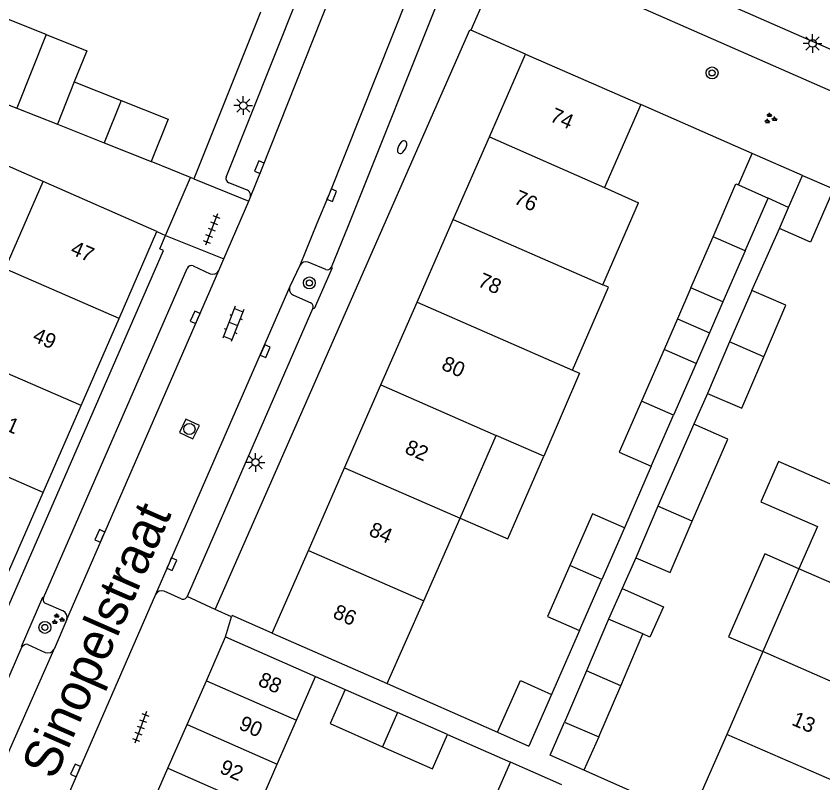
# Model space of a CAD drawing. Extents: x 131000 to 133014, y 396499 to 399001.
# Drawn here: x 131078.8 to 131132.8, y 398378.1 to 398429.4 of the extents above; entities that cross this region are included whole.
import ezdxf

# ---------------------------------------------------------------- set-up
doc = ezdxf.new("R2010")
doc.units = 0
for name, color, linetype in [('gg-afsc-erfafscheiding', 7, 'Continuous'), ('gg-afsc-muur', 7, 'Continuous'), ('gg-anno-huisnummerreeks BGT', 7, 'Continuous'), ('gg-anno-openbare ruimte label', 7, 'Continuous'), ('gg-bbg-bijgebouw', 7, 'Continuous'), ('gg-bbg-gedigitaliseerde bebouwing', 7, 'Continuous'), ('gg-bbg-gedigitaliseerde bijgebouw', 7, 'Continuous'), ('gg-bbg-hoofdgebouw', 7, 'Continuous'), ('gg-bbg-luifel en loopbrug', 7, 'Continuous'), ('gg-bbg-tussenscheiding', 7, 'Continuous'), ('gg-knt-verharding', 7, 'Continuous'), ('gg-knt-verharding nz', 7, 'Continuous'), ('gt-grn-weggrens', 7, 'Continuous'), ('gt-symb-boom', 7, 'Continuous'), ('gt-symb-brandkraan', 7, 'Continuous'), ('gt-symb-groenvak', 7, 'Continuous'), ('gt-symb-klinker verharding', 7, 'Continuous'), ('gt-symb-kolk', 7, 'Continuous'), ('gt-symb-lichtmast', 7, 'Continuous'), ('gt-symb-rioolschacht', 7, 'Continuous'), ('gt-symb-tegel verharding', 7, 'Continuous')]:
    doc.layers.add(name, color=color, linetype=linetype)

# ---------------------------------------------------------------- blocks, each defined once
blk = doc.blocks.new('gt0-LMAST')
at = {"layer": 'gt-symb-lichtmast'}
for p, q in [((-0.005, 0.246), (-0.005, 0.621)), ((-0.182, 0.173), (-0.447, 0.438)), ((0.172, 0.173), (0.437, 0.438)), ((-0.255, -0.004), (-0.63, -0.004)), ((-0.182, -0.181), (-0.447, -0.446)), ((-0.005, -0.254), (-0.005, -0.629)), ((0.437, -0.446), (0.172, -0.181)), ((0.245, -0.004), (0.62, -0.004))]:
    blk.add_line(p, q, dxfattribs=at)
blk.add_circle((-0.005, -0.004), 0.25, dxfattribs=at)
blk = doc.blocks.new('gt0-GRVAK')
at = {"layer": 'gt-symb-groenvak'}
for p, q in [((-0.11, 0.189), (-0.228, 0.24)), ((-0.182, 0.153), (0.088, 0.153)), ((-0.091, 0.211), (-0.156, 0.322)), ((-0.047, 0.214), (-0.047, 0.393)), ((-0.004, 0.211), (0.061, 0.322)), ((0.015, 0.189), (0.133, 0.24)), ((0.262, -0.052), (0.197, 0.059)), ((0.305, -0.049), (0.305, 0.13)), ((0.349, -0.052), (0.414, 0.059)), ((-0.245, -0.228), (-0.363, -0.177)), ((-0.318, -0.264), (-0.047, -0.264)), ((-0.226, -0.206), (-0.291, -0.095)), ((-0.183, -0.203), (-0.183, -0.024)), ((-0.139, -0.206), (-0.074, -0.095)), ((-0.12, -0.228), (-0.002, -0.177)), ((0.243, -0.074), (0.125, -0.023)), ((0.17, -0.11), (0.441, -0.11)), ((0.368, -0.074), (0.486, -0.023))]:
    blk.add_line(p, q, dxfattribs=at)
blk = doc.blocks.new('gt0-BOOM')
at = {"layer": 'gt-symb-boom'}
for radius in [0.4, 0.2]:
    blk.add_circle((0, 0), radius, dxfattribs=at)
blk = doc.blocks.new('gt0-KOLK')
at = {"layer": 'gt-symb-kolk'}
blk.add_lwpolyline([(0, 0), (0.375, 0), (0.375, 0.4), (-0.375, 0.4), (-0.375, 0), (0, 0)], dxfattribs=at)
blk = doc.blocks.new('gt0-BR')
at = {"layer": 'gt-symb-brandkraan'}
for centre, radius, start, end in [((-0.244, 0), 0.206, 107.5669, 252.4331), ((0.599, -2.664), 3, 106.892, 107.5669), ((0, -0.691), 0.938, 73.108, 106.892), ((-0.599, -2.664), 3, 72.4331, 73.108), ((0.244, 0), 0.206, 287.567, 72.4331), ((0.599, 2.664), 3, 252.4331, 253.108), ((0, 0.691), 0.938, 253.108, 286.8921), ((-0.599, 2.664), 3, 286.8921, 287.567)]:
    blk.add_arc(centre, radius, start, end, dxfattribs=at)
blk = doc.blocks.new('gt0-TEG1')
at = {"layer": 'gt-symb-tegel verharding'}
for p, q in [((-1.125, 0), (1.125, 0)), ((-0.9, -0.25), (-0.9, 0.25)), ((-0.45, -0.25), (-0.45, 0.25)), ((0, -0.25), (0, 0.25)), ((0.45, -0.25), (0.45, 0.25)), ((0.9, -0.25), (0.9, 0.25))]:
    blk.add_line(p, q, dxfattribs=at)
blk = doc.blocks.new('gt0-RS')
at = {"layer": 'gt-symb-rioolschacht'}
blk.add_lwpolyline([(-0.5, -0.5), (0.5, -0.5), (0.5, 0.5), (-0.5, 0.5)], close=True, dxfattribs=at)
blk.add_circle((0, 0), 0.375, dxfattribs=at)
blk = doc.blocks.new('gt0-KL1')
at = {"layer": 'gt-symb-klinker verharding'}
for p, q in [((-1.15, 0.3), (1.15, 0.3)), ((-1, -0.3), (-1, 0.3)), ((-0.5, 0.3), (-0.5, 0.45)), ((0, -0.3), (0, 0.3)), ((0.5, 0.3), (0.5, 0.45)), ((1, -0.3), (1, 0.3)), ((-1.15, -0.3), (1.15, -0.3)), ((-0.5, -0.45), (-0.5, -0.3)), ((0.5, -0.45), (0.5, -0.3))]:
    blk.add_line(p, q, dxfattribs=at)

msp = doc.modelspace()

# ---------------------------------------------------------------- linework, layer by layer
at = {"layer": 'gg-afsc-erfafscheiding'}
for p, q in [((131128.079, 398411.082), (131129.934, 398415.23)), ((131125.116, 398404.192), (131124.2, 398402.137)), ((131121.358, 398399.322), (131119.56, 398395.196)), ((131120.322, 398393.192), (131119.413, 398391.135)), ((131116.559, 398388.323), (131114.689, 398384.034)), ((131098.875, 398385.249), (131100.863, 398384.377)), ((131103.679, 398384.774), (131111.055, 398381.514)), ((131107.728, 398381.356), (131111.944, 398379.508)), ((131123.97, 398375.825), (131116.85, 398378.982))]:
    msp.add_line(p, q, dxfattribs=at)
at = {"layer": 'gg-afsc-muur'}
for p, q in [((131095.191, 398429.71), (131090.741, 398418.55)), ((131128.111, 398420.247), (131120.651, 398423.524)), ((131090.509, 398418.644), (131087.881, 398419.71)), ((131090.741, 398418.55), (131090.509, 398418.644))]:
    msp.add_line(p, q, dxfattribs=at)
at = {"layer": 'gg-bbg-bijgebouw'}
for p, q in [((131082.731, 398425.04), (131085.871, 398423.79)), ((131081.601, 398422.21), (131084.739, 398420.961)), ((131084.739, 398420.961), (131087.881, 398419.71)), ((131127.029, 398418.218), (131127.193, 398418.145)), ((131127.193, 398418.145), (131129.178, 398417.26)), ((131091.575, 398384.964), (131092.861, 398387.89)), ((131092.861, 398387.89), (131098.875, 398385.249)), ((131090.289, 398382.038), (131091.575, 398384.964)), ((131089.003, 398379.112), (131090.289, 398382.038)), ((131111.055, 398381.514), (131113.172, 398380.591)), ((131087.717, 398376.186), (131089.003, 398379.112))]:
    msp.add_line(p, q, dxfattribs=at)
for points in [[(131085.871, 398423.79), (131089.011, 398422.54), (131087.881, 398419.71)], [(131131.475, 398418.769), (131131.484, 398418.79), (131133.563, 398417.885), (131133.551, 398417.858)]]:
    msp.add_lwpolyline(points, dxfattribs=at)
at = {"layer": 'gg-bbg-gedigitaliseerde bebouwing'}
for p, q in [((131078.101, 398412.529), (131080.651, 398418.37)), ((131118.122, 398411.46), (131120.502, 398416.952)), ((131108.557, 398395.843), (131110.979, 398401.381)), ((131114.157, 398400.004), (131110.979, 398401.381)), ((131106.134, 398390.304), (131108.557, 398395.843)), ((131132.481, 398395.286), (131131.243, 398392.449)), ((131131.243, 398392.449), (131128.825, 398386.909)), ((131103.679, 398384.774), (131106.134, 398390.304)), ((131128.825, 398386.909), (131126.406, 398381.368)), ((131126.406, 398381.368), (131123.97, 398375.825))]:
    msp.add_line(p, q, dxfattribs=at)
for points in [[(131116.089, 398405.747), (131118.496, 398411.298), (131118.122, 398411.46)], [(131116.089, 398405.747), (131116.558, 398405.543), (131114.157, 398400.004)], [(131133.661, 398397.989), (131129.865, 398399.647), (131128.684, 398396.944), (131132.481, 398395.286)]]:
    msp.add_lwpolyline(points, dxfattribs=at)
at = {"layer": 'gg-bbg-gedigitaliseerde bijgebouw'}
for p, q in [((131082.731, 398425.04), (131081.601, 398422.21)), ((131130.551, 398416.648), (131131.475, 398418.769)), ((131125.494, 398414.677), (131127.029, 398418.218)), ((131127.647, 398413.731), (131129.178, 398417.26)), ((131129.934, 398415.23), (131130.551, 398416.648)), ((131124.008, 398411.259), (131125.494, 398414.677)), ((131127.647, 398413.731), (131126.157, 398410.32)), ((131126.157, 398410.32), (131124.008, 398411.259)), ((131128.079, 398411.082), (131126.597, 398407.637)), ((131126.597, 398407.637), (131125.116, 398404.192)), ((131122.218, 398407.13), (131120.709, 398403.672)), ((131124.359, 398406.195), (131122.218, 398407.13)), ((131124.359, 398406.195), (131122.848, 398402.732)), ((131121.358, 398399.322), (131122.848, 398402.732)), ((131121.803, 398396.637), (131120.322, 398393.192)), ((131124.093, 398395.632), (131121.803, 398396.637)), ((131119.56, 398395.196), (131118.047, 398391.733)), ((131116.559, 398388.323), (131118.047, 398391.733)), ((131118.504, 398389.077), (131117.021, 398385.631)), ((131120.8, 398388.09), (131118.504, 398389.077)), ((131119.311, 398384.626), (131120.8, 398388.09)), ((131117.021, 398385.631), (131115.541, 398382.187)), ((131097.609, 398382.312), (131098.875, 398385.249)), ((131117.838, 398381.199), (131119.311, 398384.626)), ((131100.863, 398384.377), (131104.375, 398382.831)), ((131114.689, 398384.034), (131113.172, 398380.591)), ((131107.728, 398381.356), (131104.375, 398382.831)), ((131096.323, 398379.386), (131097.609, 398382.312)), ((131115.541, 398382.187), (131117.838, 398381.199)), ((131095.037, 398376.461), (131096.323, 398379.386)), ((131115.37, 398378.001), (131111.944, 398379.508))]:
    msp.add_line(p, q, dxfattribs=at)
for points in [[(131133.551, 398417.858), (131132.013, 398414.325), (131129.934, 398415.23)], [(131128.887, 398406.633), (131130.375, 398410.095), (131128.079, 398411.082)], [(131125.116, 398404.192), (131127.413, 398403.205), (131128.887, 398406.633)], [(131120.709, 398403.672), (131119.217, 398400.257), (131121.358, 398399.322)], [(131119.56, 398395.196), (131117.416, 398396.133), (131115.906, 398392.675)], [(131120.322, 398393.192), (131122.618, 398392.204), (131124.093, 398395.632)], [(131115.906, 398392.675), (131114.416, 398389.258), (131116.559, 398388.323)], [(131111.055, 398381.514), (131112.594, 398384.968), (131114.689, 398384.034)], [(131100.863, 398384.377), (131099.856, 398382.088), (131103.377, 398380.539)], [(131103.377, 398380.539), (131106.721, 398379.067), (131107.728, 398381.356)], [(131113.458, 398376.11), (131110.937, 398377.22), (131111.944, 398379.508)]]:
    msp.add_lwpolyline(points, dxfattribs=at)
at = {"layer": 'gg-bbg-hoofdgebouw'}
for p, q in [((131110.521, 398421.375), (131112.941, 398426.91)), ((131112.941, 398426.91), (131120.651, 398423.524)), ((131120.651, 398423.524), (131118.236, 398417.986)), ((131108.099, 398415.836), (131110.521, 398421.375)), ((131088.271, 398415.02), (131080.651, 398418.37)), ((131118.236, 398417.986), (131120.502, 398416.952)), ((131105.678, 398410.297), (131108.099, 398415.836)), ((131085.733, 398409.2), (131088.271, 398415.02)), ((131103.256, 398404.757), (131105.678, 398410.297)), ((131083.195, 398403.38), (131085.733, 398409.2)), ((131100.834, 398399.218), (131103.256, 398404.757)), ((131080.657, 398397.56), (131083.195, 398403.38)), ((131098.413, 398393.679), (131100.834, 398399.218)), ((131078.119, 398391.74), (131080.657, 398397.56)), ((131095.991, 398388.14), (131098.413, 398393.679)), ((131095.991, 398388.14), (131103.679, 398384.774))]:
    msp.add_line(p, q, dxfattribs=at)
at = {"layer": 'gg-bbg-luifel en loopbrug'}
for p, q in [((131080.856, 398428.214), (131078.882, 398423.292)), ((131076.151, 398424.38), (131078.882, 398423.292)), ((131078.882, 398423.292), (131081.601, 398422.21)), ((131127.193, 398418.145), (131128.111, 398420.247)), ((131131.475, 398418.769), (131128.111, 398420.247)), ((131080.651, 398418.37), (131078.099, 398419.489)), ((131130.551, 398416.648), (131129.178, 398417.26)), ((131124.008, 398411.259), (131123.113, 398409.194)), ((131126.157, 398410.32), (131125.258, 398408.258)), ((131123.113, 398409.194), (131122.218, 398407.13)), ((131123.113, 398409.194), (131125.258, 398408.258)), ((131125.258, 398408.258), (131124.359, 398406.195)), ((131124.2, 398402.137), (131121.803, 398396.637)), ((131119.413, 398391.135), (131118.504, 398389.077)), ((131117.838, 398381.199), (131116.85, 398378.982))]:
    msp.add_line(p, q, dxfattribs=at)
for points in [[(131080.856, 398428.214), (131078.115, 398429.305), (131077.281, 398427.21)], [(131080.856, 398428.214), (131083.565, 398427.135), (131082.731, 398425.04)], [(131124.093, 398395.632), (131126.488, 398401.121), (131124.2, 398402.137)], [(131108.557, 398395.843), (131111.752, 398394.458), (131114.157, 398400.004)], [(131131.243, 398392.449), (131128.952, 398393.449), (131126.534, 398387.909), (131128.825, 398386.909)], [(131119.413, 398391.135), (131122.173, 398389.904), (131121.271, 398387.88), (131120.8, 398388.09)], [(131116.85, 398378.982), (131114.593, 398379.982), (131115.541, 398382.187)]]:
    msp.add_lwpolyline(points, dxfattribs=at)
at = {"layer": 'gg-bbg-tussenscheiding'}
for p, q in [((131085.871, 398423.79), (131084.739, 398420.961)), ((131110.521, 398421.375), (131118.236, 398417.986)), ((131108.099, 398415.836), (131118.122, 398411.46)), ((131127.647, 398413.731), (131125.494, 398414.677)), ((131085.733, 398409.2), (131078.101, 398412.529)), ((131105.678, 398410.297), (131116.089, 398405.747)), ((131128.887, 398406.633), (131126.597, 398407.637)), ((131083.195, 398403.38), (131075.561, 398406.71)), ((131103.256, 398404.757), (131110.979, 398401.381)), ((131122.848, 398402.732), (131120.709, 398403.672)), ((131080.657, 398397.56), (131073.021, 398400.891)), ((131100.834, 398399.218), (131108.557, 398395.843)), ((131098.413, 398393.679), (131106.134, 398390.304)), ((131118.047, 398391.733), (131115.906, 398392.675)), ((131138.977, 398389.071), (131131.243, 398392.449)), ((131136.559, 398383.531), (131128.825, 398386.909)), ((131119.311, 398384.626), (131117.021, 398385.631)), ((131091.575, 398384.964), (131097.609, 398382.312)), ((131104.375, 398382.831), (131103.377, 398380.539)), ((131090.289, 398382.038), (131096.323, 398379.386)), ((131134.14, 398377.991), (131126.406, 398381.368)), ((131089.003, 398379.112), (131095.037, 398376.461))]:
    msp.add_line(p, q, dxfattribs=at)
at = {"layer": 'gg-knt-verharding'}
for p, q in [((131092.904, 398418.667), (131099.209, 398434.493)), ((131111.667, 398433.992), (131109.272, 398428.508)), ((131151.831, 398416.301), (131111.667, 398433.992)), ((131118.475, 398433.776), (131151.731, 398419.164)), ((131112.941, 398426.91), (131109.272, 398428.508)), ((131088.849, 398414.772), (131090.509, 398418.644)), ((131094.257, 398417.83), (131093.087, 398418.282)), ((131092.749, 398413.192), (131094.41, 398417.063)), ((131094.41, 398417.063), (131094.508, 398417.292)), ((131088.271, 398415.02), (131088.849, 398414.772)), ((131088.465, 398413.878), (131088.849, 398414.772)), ((131092.42, 398412.426), (131092.749, 398413.192)), ((131090.69, 398412.742), (131091.825, 398412.199)), ((131097.835, 398412.751), (131097.175, 398411.346)), ((131099.565, 398412.481), (131098.4, 398412.977)), ((131080.683, 398390.508), (131090.291, 398412.564)), ((131097.409, 398410.763), (131098.564, 398410.258)), ((131098.708, 398409.89), (131090.288, 398390.601)), ((131088.182, 398390.728), (131080.597, 398373.358)), ((131089.899, 398390.448), (131088.752, 398390.95)), ((131080.843, 398390.123), (131081.997, 398389.637)), ((131093.254, 398389.239), (131092.156, 398389.722)), ((131082.23, 398389.066), (131081.386, 398387.082)), ((131065.611, 398355.971), (131079.235, 398387.214)), ((131079.634, 398387.392), (131080.796, 398386.844))]:
    msp.add_line(p, q, dxfattribs=at)
for points in [[(131107.377, 398431.233), (131101.065, 398415.4), (131099.924, 398412.632)], [(131092.156, 398389.722), (131109.22, 398428.531), (131109.272, 398428.508)], [(131099.924, 398412.632), (131100.005, 398412.596), (131098.782, 398409.857), (131098.708, 398409.89)], [(131080.683, 398390.508), (131080.602, 398390.543), (131079.173, 398387.241), (131079.235, 398387.214)], [(131095.991, 398388.14), (131093.294, 398389.329), (131093.254, 398389.239)]]:
    msp.add_lwpolyline(points, dxfattribs=at)
for centre, radius, start, end in [((131093.195, 398418.569), 0.307, 161.4096, 249.4362), ((131094.121, 398417.439), 0.414, 339.2515, 70.7706), ((131090.602, 398412.402), 0.351, 75.5111, 152.5737), ((131098.245, 398412.546), 0.458, 70.1643, 153.4385), ((131099.668, 398412.739), 0.278, 248.3579, 337.2666), ((131091.993, 398412.652), 0.483, 249.6831, 332.0818), ((131097.596, 398411.177), 0.454, 158.0676, 245.6707), ((131098.461, 398410.006), 0.272, 334.8828, 67.8585), ((131088.588, 398390.529), 0.452, 68.6936, 153.8656), ((131080.93, 398390.385), 0.276, 153.5122, 251.6218), ((131090.029, 398390.688), 0.273, 241.4876, 341.4534), ((131081.794, 398389.221), 0.463, 340.4303, 63.9661), ((131079.546, 398387.052), 0.351, 75.5111, 152.5737), ((131080.945, 398387.324), 0.503, 252.7069, 331.2303)]:
    msp.add_arc(centre, radius, start, end, dxfattribs=at)
at = {"layer": 'gg-knt-verharding nz'}
msp.add_line((131082.23, 398389.066), (131092.42, 398412.426), dxfattribs=at)
for points in [[(131094.508, 398417.292), (131095.31, 398419.267), (131100.46, 398432.284), (131101.348, 398434.45)], [(131105.81, 398432.628), (131105.077, 398430.832), (131099.787, 398417.533), (131098.967, 398415.556), (131097.835, 398412.751)], [(131063.632, 398356.456), (131063.686, 398356.432), (131088.717, 398413.766), (131088.465, 398413.878)], [(131097.175, 398411.346), (131089.081, 398392.84), (131088.182, 398390.728)], [(131067.123, 398354.511), (131067.955, 398356.334), (131078.654, 398380.868), (131081.386, 398387.082)]]:
    msp.add_lwpolyline(points, dxfattribs=at)
at = {"layer": 'gt-grn-weggrens'}
for p, q in [((131090.741, 398418.55), (131094.41, 398417.063)), ((131088.849, 398414.772), (131092.749, 398413.192)), ((131092.156, 398389.722), (131090.288, 398390.601)), ((131092.861, 398387.89), (131093.254, 398389.239))]:
    msp.add_line(p, q, dxfattribs=at)

# ---------------------------------------------------------------- block references
at = {"layer": 'gt-symb-boom'}
for p in [(131125.427, 398425.644), (131098.47, 398411.586), (131080.769, 398388.532)]:
    msp.add_blockref('gt0-BOOM', p, dxfattribs=at)
at = {"layer": 'gt-symb-brandkraan', "rotation": 62.18621192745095}
msp.add_blockref('gt0-BR', (131104.68, 398420.676), dxfattribs=at)
at = {"layer": 'gt-symb-groenvak'}
for p in [(131129.312, 398422.591), (131081.618, 398389.076)]:
    msp.add_blockref('gt0-GRVAK', p, dxfattribs=at)
at = {"layer": 'gt-symb-klinker verharding', "rotation": -111.35437736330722}
msp.add_blockref('gt0-KL1', (131093.376, 398408.842), dxfattribs=at)
at = {"layer": 'gt-symb-kolk'}
for p, rotation in [((131095.31, 398419.267), 67.91087775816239), ((131099.787, 398417.533), -111.69051360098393), ((131091.015, 398409.206), 66.42099034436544), ((131095.33, 398407.103), -113.50693129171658), ((131084.629, 398394.571), 66.4496330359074), ((131089.081, 398392.84), -113.65848979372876), ((131083.008, 398378.881), 66.4135944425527)]:
    msp.add_blockref('gt0-KOLK', p, dxfattribs=dict(at, rotation=rotation))
at = {"layer": 'gt-symb-lichtmast'}
for p in [(131132.161, 398427.625), (131094.055, 398423.459), (131094.87, 398399.583)]:
    msp.add_blockref('gt0-LMAST', p, dxfattribs=at)
at = {"layer": 'gt-symb-rioolschacht', "rotation": 63.91492869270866}
msp.add_blockref('gt0-RS', (131090.441, 398401.811), dxfattribs=at)
at = {"layer": 'gt-symb-tegel verharding'}
for p, rotation in [((131091.922, 398415.172), -110.91820498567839), ((131087.182, 398381.843), -110.42861714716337)]:
    msp.add_blockref('gt0-TEG1', p, dxfattribs=dict(at, rotation=rotation))

# ---------------------------------------------------------------- texts
at = {"layer": 'gg-anno-huisnummerreeks BGT'}
for s, rotation, p in [('74', 336.4, (131114.505, 398422.443)), ('76', 336.4, (131112.098, 398416.939)), ('47', 336.4, (131082.415, 398413.543)), ('78', 336.4, (131109.678, 398411.4)), ('49', 336.4, (131079.878, 398407.725)), ('80', 336.4, (131107.241, 398405.827)), ('51', 336.4, (131077.398, 398402.037)), ('82', 336.4, (131104.791, 398400.225)), ('84', 336.4, (131102.384, 398394.716)), ('86', 336.4, (131099.976, 398389.21)), ('88', 336.3, (131094.968, 398384.672)), ('90', 336.3, (131093.682, 398381.746)), ('13', 336.4, (131130.692, 398382.031)), ('92', 336.3, (131092.396, 398378.82))]:
    msp.add_text(s, height=1, rotation=rotation, dxfattribs=at).set_placement(p)
at = {"layer": 'gg-anno-openbare ruimte label'}
msp.add_text('Sinopelstraat', height=2.5, rotation=66.3, dxfattribs=at).set_placement((131081.412, 398378.255))

doc.saveas('drawing.dxf')
